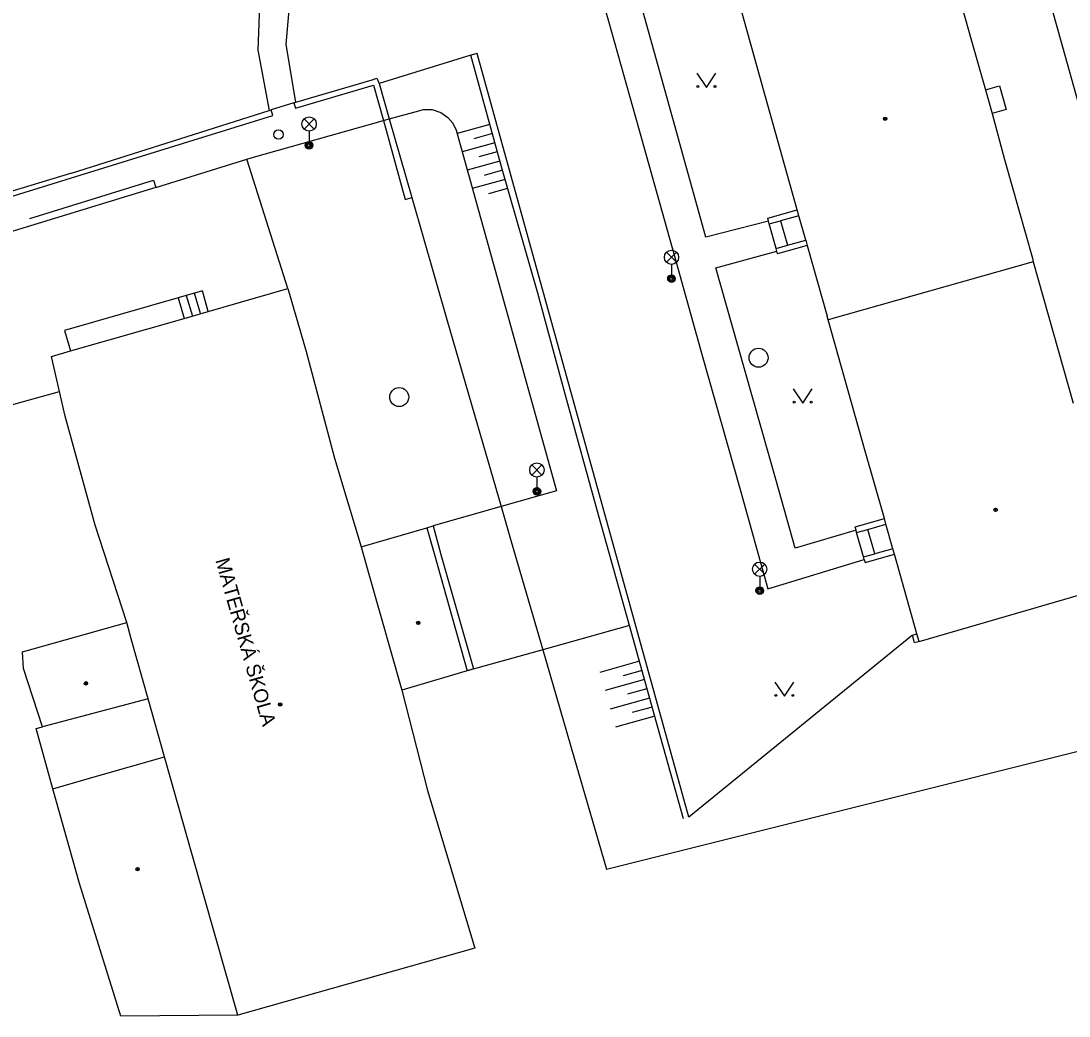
# Model space of a CAD drawing. Extents: x -595546 to -593986, y -1160845 to -1159202.
# Drawn here: x -595297.2 to -595242.1, y -1160324.4 to -1160272.1 of the extents above; entities that cross this region are included whole.
import ezdxf

# ---------------------------------------------------------------- set-up
doc = ezdxf.new("R2010")
doc.units = 0
for name, color, linetype in [('Level 27', 7, 'Continuous'), ('Level 28', 7, 'Continuous'), ('Level 33', 7, 'Continuous'), ('Level 36', 7, 'Continuous'), ('Level 39', 7, 'Continuous'), ('Specificka linie pasportu komunikaci', 7, 'Continuous'), ('TM - budovy zdene_ betonove - VP', 7, 'Continuous'), ('TM - chodniky - VP', 7, 'Continuous'), ('TM - horni hrana svahu', 7, 'Continuous'), ('TM - letecke snimky - pomocna linie', 7, 'Continuous'), ('TM - plot drateny_ kovovy - VP', 7, 'Continuous'), ('TM - podezdivka plotu - VP', 7, 'Continuous'), ('TM - popis objektu', 7, 'Continuous'), ('TM - rozhrani ploch obecne - VP', 7, 'Continuous'), ('TM - schody - VP', 7, 'Continuous'), ('TM - srafovani', 7, 'Continuous'), ('TM - vjezd na pozemek', 7, 'Continuous')]:
    doc.layers.add(name, color=color, linetype=linetype)

msp = doc.modelspace()

# ---------------------------------------------------------------- linework, layer by layer
at = {"layer": 'Level 27'}
for centre in [(-595258.4, -1160289.77), (-595277.3, -1160291.84)]:
    msp.add_circle(centre, 0.5, dxfattribs=at)
at = {"layer": 'Level 28'}
msp.add_circle((-595283.65, -1160278.03), 0.25, dxfattribs=at)
at = {"layer": 'Level 33'}
for p, q in [((-595282.305, -1160277.74), (-595281.775, -1160277.21)), ((-595282.305, -1160277.21), (-595281.775, -1160277.74)), ((-595282.04, -1160277.85), (-595282.04, -1160278.6)), ((-595263.245, -1160284.75), (-595262.715, -1160284.22)), ((-595263.245, -1160284.22), (-595262.715, -1160284.75)), ((-595262.98, -1160284.86), (-595262.98, -1160285.61)), ((-595270.325, -1160295.94), (-595269.795, -1160295.41)), ((-595270.325, -1160295.41), (-595269.795, -1160295.94)), ((-595270.06, -1160296.05), (-595270.06, -1160296.8)), ((-595258.605, -1160301.16), (-595258.075, -1160300.63)), ((-595258.605, -1160300.63), (-595258.075, -1160301.16)), ((-595258.34, -1160301.27), (-595258.34, -1160302.02))]:
    msp.add_line(p, q, dxfattribs=at)
for centre, radius in [((-595282.04, -1160277.475), 0.375), ((-595282.04, -1160278.6), 0.2), ((-595282.04, -1160278.6), 0.145), ((-595282.04, -1160278.6), 0.0876), ((-595262.98, -1160284.485), 0.375), ((-595262.98, -1160285.61), 0.2), ((-595262.98, -1160285.61), 0.145), ((-595262.98, -1160285.61), 0.0876), ((-595270.06, -1160295.675), 0.375), ((-595270.06, -1160296.8), 0.2), ((-595270.06, -1160296.8), 0.145), ((-595270.06, -1160296.8), 0.0876), ((-595258.34, -1160300.895), 0.375), ((-595258.34, -1160302.02), 0.2), ((-595258.34, -1160302.02), 0.145), ((-595258.34, -1160302.02), 0.0876)]:
    msp.add_circle(centre, radius, dxfattribs=at)
at = {"layer": 'Level 36'}
for points in [[(-595261.64, -1160274.8), (-595261.14, -1160275.55), (-595260.64, -1160274.8)], [(-595256.58, -1160291.41), (-595256.08, -1160292.16), (-595255.58, -1160291.41)], [(-595257.54, -1160306.83), (-595257.04, -1160307.58), (-595256.54, -1160306.83)]]:
    msp.add_lwpolyline(points, dxfattribs=at)
for centre in [(-595261.59, -1160275.5), (-595260.691, -1160275.5), (-595256.53, -1160292.11), (-595255.631, -1160292.11), (-595257.49, -1160307.53), (-595256.591, -1160307.53)]:
    msp.add_circle(centre, 0.05, dxfattribs=at)
at = {"layer": 'Level 39'}
for centre, radius in [((-595251.74, -1160277.2), 0.09), ((-595251.74, -1160277.2), 0.0398), ((-595245.93, -1160297.77), 0.09), ((-595245.93, -1160297.77), 0.0398), ((-595276.3, -1160303.72), 0.09), ((-595276.3, -1160303.72), 0.0398), ((-595293.78, -1160306.9), 0.09), ((-595293.78, -1160306.9), 0.0398), ((-595283.56, -1160308.01), 0.09), ((-595283.56, -1160308.01), 0.0398), ((-595291.06, -1160316.67), 0.09), ((-595291.06, -1160316.67), 0.0398)]:
    msp.add_circle(centre, radius, dxfattribs=at)
at = {"layer": 'Specificka linie pasportu komunikaci'}
for points in [[(-595250.31, -1160304.36), (-595262.06, -1160313.94), (-595273.2, -1160273.76), (-595273.54, -1160273.85)], [(-595257.84, -1160282.73), (-595257.24, -1160282.57)], [(-595288.92, -1160286.62), (-595294.9, -1160288.34), (-595294.59, -1160289.41)], [(-595265.19, -1160303.85), (-595269.75, -1160305.13)], [(-595269.75, -1160305.13), (-595273.72, -1160306.24)], [(-595295.51, -1160312.44), (-595293.34, -1160311.82), (-595289.64, -1160310.77)]]:
    msp.add_lwpolyline(points, dxfattribs=at)
at = {"layer": 'TM - budovy zdene_ betonove - VP'}
for points in [[(-595248.63, -1160267.98), (-595247.2, -1160273.1)], [(-595258.03, -1160276.05), (-595259.44, -1160271.01)], [(-595247.2, -1160273.1), (-595246.47, -1160275.68)], [(-595246.47, -1160275.68), (-595246.12, -1160276.93)], [(-595256.37, -1160281.99), (-595258.03, -1160276.05)], [(-595246.12, -1160276.93), (-595245.46, -1160279.35)], [(-595245.46, -1160279.35), (-595244, -1160284.54)], [(-595256.28, -1160282.3), (-595256.37, -1160281.99)], [(-595255.92, -1160283.58), (-595256.28, -1160282.3)], [(-595255.92, -1160283.58), (-595255.84, -1160283.87)], [(-595255.84, -1160283.87), (-595254.79, -1160287.59)], [(-595243.95, -1160284.72), (-595254.74, -1160287.78)], [(-595244, -1160284.54), (-595243.95, -1160284.72)], [(-595243.95, -1160284.72), (-595241.85, -1160292.16)], [(-595287.34, -1160287.33), (-595283.15, -1160286.13)], [(-595283.15, -1160286.13), (-595282.19, -1160289.44)], [(-595288.61, -1160287.7), (-595287.34, -1160287.33)], [(-595294.59, -1160289.41), (-595288.61, -1160287.7)], [(-595254.74, -1160287.78), (-595254.79, -1160287.59)], [(-595252.79, -1160294.68), (-595254.74, -1160287.78)], [(-595295.59, -1160289.7), (-595294.59, -1160289.41)], [(-595295.17, -1160291.54), (-595295.59, -1160289.7)], [(-595282.19, -1160289.44), (-595280.7, -1160295.05)], [(-595294.87, -1160292.85), (-595295.17, -1160291.54)], [(-595293.29, -1160298.57), (-595294.87, -1160292.85)], [(-595251.78, -1160298.23), (-595252.79, -1160294.68)], [(-595280.7, -1160295.05), (-595279.31, -1160299.71)], [(-595251.7, -1160298.52), (-595251.78, -1160298.23)], [(-595251.33, -1160299.82), (-595251.7, -1160298.52)], [(-595291.63, -1160303.69), (-595293.29, -1160298.57)], [(-595279.31, -1160299.71), (-595275.85, -1160298.72)], [(-595275.85, -1160298.72), (-595275.43, -1160300.2)], [(-595279.31, -1160299.71), (-595278.9, -1160301.15)], [(-595275.43, -1160300.2), (-595273.72, -1160306.24)], [(-595251.25, -1160300.11), (-595251.33, -1160299.82)], [(-595250.07, -1160304.29), (-595251.25, -1160300.11)], [(-595278.9, -1160301.15), (-595277.16, -1160307.25)], [(-595249.95, -1160304.69), (-595239.28, -1160301.6)], [(-595297.11, -1160305.25), (-595291.63, -1160303.69)], [(-595291.39, -1160304.56), (-595291.63, -1160303.69)], [(-595290.5, -1160307.71), (-595291.39, -1160304.56)], [(-595249.95, -1160304.69), (-595250.07, -1160304.29)], [(-595297.07, -1160306.11), (-595297.11, -1160305.25)], [(-595296.06, -1160309.19), (-595297.07, -1160306.11)], [(-595273.72, -1160306.24), (-595277.16, -1160307.25)], [(-595277.16, -1160307.25), (-595275.82, -1160312.53)], [(-595290.5, -1160307.71), (-595296.06, -1160309.19)], [(-595289.64, -1160310.77), (-595290.5, -1160307.71)], [(-595296.39, -1160309.27), (-595296.06, -1160309.19)], [(-595295.51, -1160312.44), (-595296.39, -1160309.27)], [(-595288.2, -1160315.85), (-595289.64, -1160310.77)], [(-595294.11, -1160317.43), (-595295.51, -1160312.44)], [(-595275.82, -1160312.53), (-595273.32, -1160320.83)], [(-595285.79, -1160324.36), (-595288.2, -1160315.85)], [(-595291.95, -1160324.4), (-595294.11, -1160317.43)], [(-595273.32, -1160320.83), (-595285.79, -1160324.36)], [(-595285.79, -1160324.36), (-595291.95, -1160324.4)]]:
    msp.add_lwpolyline(points, dxfattribs=at)
at = {"layer": 'TM - chodniky - VP'}
for points in [[(-595238.5, -1160301.37), (-595234.93, -1160300.34), (-595237.51, -1160291.04), (-595239.61, -1160283.5), (-595241.09, -1160278.14), (-595242.88, -1160271.68), (-595244.37, -1160266.33), (-595246.14, -1160259.97), (-595247.91, -1160253.57), (-595251.11, -1160242.04), (-595254.77, -1160228.94)], [(-595276.35, -1160247.49), (-595272.5, -1160249.97), (-595269.79, -1160259.61), (-595268.04, -1160265.85), (-595266.29, -1160272.07), (-595264.72, -1160277.67), (-595262.94, -1160283.99), (-595261.36, -1160289.65), (-595259.37, -1160296.71), (-595257.91, -1160301.92), (-595252.84, -1160300.38)], [(-595282.74, -1160276.33), (-595283.24, -1160273.29), (-595282.95, -1160269.85), (-595282.63, -1160266.13), (-595282.33, -1160262.66), (-595281.15, -1160248.82)], [(-595257.88, -1160282.58), (-595261.17, -1160283.43), (-595262.91, -1160277.18), (-595264.49, -1160271.52), (-595265.51, -1160267.86), (-595262.22, -1160266.93)], [(-595284.51, -1160267.74), (-595284.61, -1160270.3), (-595284.74, -1160273.6), (-595284.14, -1160276.76)], [(-595257.84, -1160282.73), (-595257.88, -1160282.58)], [(-595257.48, -1160284.02), (-595257.84, -1160282.73)], [(-595253.27, -1160298.84), (-595256.47, -1160299.78), (-595257.48, -1160296.22), (-595259.49, -1160289.13), (-595260.65, -1160285.04), (-595257.44, -1160284.16)], [(-595257.44, -1160284.16), (-595257.48, -1160284.02)], [(-595253.24, -1160298.96), (-595253.27, -1160298.84)], [(-595252.88, -1160300.25), (-595253.24, -1160298.96)], [(-595252.84, -1160300.38), (-595252.88, -1160300.25)]]:
    msp.add_lwpolyline(points, dxfattribs=at)
at = {"layer": 'TM - horni hrana svahu'}
for points in [[(-595273.54, -1160273.85), (-595278.36, -1160275.35)], [(-595265.19, -1160303.85), (-595266.8, -1160298.1), (-595268.58, -1160291.69), (-595270.01, -1160286.38), (-595271.89, -1160279.85), (-595273.54, -1160273.85)], [(-595262.35, -1160314.02), (-595263.68, -1160309.28), (-595265.19, -1160303.85)]]:
    msp.add_lwpolyline(points, dxfattribs=at)
at = {"layer": 'TM - letecke snimky - pomocna linie'}
for points in [[(-595283.15, -1160286.13), (-595285.29, -1160279.38), (-595285.31, -1160279.33)], [(-595290.11, -1160280.81), (-595305.48, -1160285.52), (-595305.93, -1160285.58), (-595306.38, -1160285.49), (-595306.51, -1160285.41), (-595306.74, -1160285.28), (-595307.03, -1160284.98), (-595307.4, -1160284.3)], [(-595315.48, -1160292.01), (-595314, -1160296.94), (-595311.36, -1160296.11), (-595308.02, -1160295.25), (-595301.64, -1160293.49), (-595301.37, -1160293.26), (-595295.17, -1160291.54)]]:
    msp.add_lwpolyline(points, dxfattribs=at)
at = {"layer": 'TM - plot drateny_ kovovy - VP'}
for points in [[(-595282.84, -1160276.36), (-595282.75, -1160276.65), (-595278.65, -1160275.44)], [(-595278.65, -1160275.44), (-595278.13, -1160277.3)], [(-595306.02, -1160283.54), (-595305.93, -1160283.83), (-595283.95, -1160277.02), (-595284.04, -1160276.73)], [(-595278.13, -1160277.3), (-595276.98, -1160281.44)], [(-595276.98, -1160281.44), (-595276.64, -1160281.34)], [(-595276.64, -1160281.34), (-595274.8, -1160287.76)], [(-595274.8, -1160287.76), (-595273.18, -1160293.31)], [(-595273.18, -1160293.31), (-595271.94, -1160297.6)], [(-595271.94, -1160297.6), (-595271.41, -1160299.43)], [(-595271.41, -1160299.43), (-595269.75, -1160305.13)], [(-595269.75, -1160305.13), (-595268.12, -1160310.76)], [(-595266.4, -1160316.67), (-595227.14, -1160306.86)], [(-595268.12, -1160310.76), (-595266.4, -1160316.67)]]:
    msp.add_lwpolyline(points, dxfattribs=at)
at = {"layer": 'TM - podezdivka plotu - VP'}
for points in [[(-595282.74, -1160276.33), (-595278.73, -1160275.15)], [(-595278.73, -1160275.15), (-595278.48, -1160275.06), (-595278.36, -1160275.35)], [(-595278.36, -1160275.35), (-595277.83, -1160277.21)], [(-595282.84, -1160276.36), (-595282.74, -1160276.33)], [(-595294.54, -1160280.07), (-595284.14, -1160276.76)], [(-595284.14, -1160276.76), (-595284.04, -1160276.73)], [(-595277.83, -1160277.21), (-595276.64, -1160281.34)], [(-595294.54, -1160280.07), (-595305.65, -1160283.43)]]:
    msp.add_lwpolyline(points, dxfattribs=at)
at = {"layer": 'TM - rozhrani ploch obecne - VP'}
for points in [[(-595246.47, -1160275.68), (-595245.73, -1160275.47)], [(-595245.73, -1160275.47), (-595245.38, -1160276.72)], [(-595277.83, -1160277.21), (-595276.47, -1160276.83)], [(-595276.47, -1160276.83), (-595276.02, -1160276.71), (-595275.56, -1160276.72), (-595275.12, -1160276.87), (-595274.74, -1160277.13), (-595274.48, -1160277.44), (-595274.31, -1160277.8)], [(-595245.38, -1160276.72), (-595246.12, -1160276.93)], [(-595285.31, -1160279.33), (-595285.09, -1160279.26), (-595278.13, -1160277.3)], [(-595278.13, -1160277.3), (-595277.83, -1160277.21)], [(-595274.31, -1160277.8), (-595269.03, -1160296.77), (-595271.94, -1160297.6)], [(-595290.11, -1160280.81), (-595285.31, -1160279.33)], [(-595296.73, -1160282.44), (-595290.22, -1160280.43), (-595290.11, -1160280.81)], [(-595257.88, -1160282.58), (-595257.92, -1160282.43), (-595256.37, -1160281.99)], [(-595256.28, -1160282.3), (-595257.24, -1160282.57)], [(-595257.24, -1160282.57), (-595256.88, -1160283.85)], [(-595256.88, -1160283.85), (-595255.92, -1160283.58)], [(-595257.48, -1160284.02), (-595256.88, -1160283.85)], [(-595255.84, -1160283.87), (-595257.4, -1160284.31), (-595257.44, -1160284.16)], [(-595287.34, -1160287.33), (-595287.65, -1160286.25), (-595288.07, -1160286.37), (-595288.5, -1160286.49), (-595288.92, -1160286.62)], [(-595288.92, -1160286.62), (-595288.61, -1160287.7)], [(-595271.94, -1160297.6), (-595275.52, -1160298.61)], [(-595253.27, -1160298.84), (-595253.32, -1160298.66), (-595251.78, -1160298.23)], [(-595252.66, -1160298.8), (-595251.7, -1160298.52)], [(-595275.85, -1160298.72), (-595275.52, -1160298.61)], [(-595275.52, -1160298.61), (-595275.12, -1160300.12)], [(-595253.24, -1160298.96), (-595252.66, -1160298.8)], [(-595252.29, -1160300.09), (-595252.66, -1160298.8)], [(-595275.12, -1160300.12), (-595273.4, -1160306.13)], [(-595252.88, -1160300.25), (-595252.29, -1160300.09)], [(-595252.84, -1160300.38), (-595252.79, -1160300.55), (-595251.25, -1160300.11)], [(-595251.33, -1160299.82), (-595252.29, -1160300.09)], [(-595250.31, -1160304.36), (-595250.07, -1160304.29)], [(-595250.19, -1160304.76), (-595250.31, -1160304.36)], [(-595249.95, -1160304.69), (-595250.19, -1160304.76)], [(-595273.4, -1160306.13), (-595273.72, -1160306.24)]]:
    msp.add_lwpolyline(points, dxfattribs=at)
at = {"layer": 'TM - schody - VP'}
for points in [[(-595287.76, -1160287.45), (-595288.07, -1160286.37)], [(-595288.5, -1160286.49), (-595288.18, -1160287.58)]]:
    msp.add_lwpolyline(points, dxfattribs=at)
at = {"layer": 'TM - srafovani'}
for points in [[(-595272.54, -1160277.5), (-595274.26, -1160277.97)], [(-595272.4, -1160277.98), (-595273.37, -1160278.25)], [(-595272.27, -1160278.46), (-595273.99, -1160278.94)], [(-595272.14, -1160278.94), (-595273.12, -1160279.21)], [(-595272.01, -1160279.43), (-595273.73, -1160279.9)], [(-595271.87, -1160279.91), (-595272.84, -1160280.18)], [(-595271.73, -1160280.39), (-595273.46, -1160280.86)], [(-595271.6, -1160280.87), (-595272.61, -1160281.15)], [(-595264.67, -1160305.74), (-595266.74, -1160306.32)], [(-595264.53, -1160306.22), (-595265.52, -1160306.5)], [(-595264.4, -1160306.7), (-595266.47, -1160307.28)], [(-595264.27, -1160307.18), (-595265.29, -1160307.47)], [(-595264.13, -1160307.67), (-595266.2, -1160308.25)], [(-595263.99, -1160308.15), (-595265.04, -1160308.44)], [(-595263.86, -1160308.63), (-595265.93, -1160309.21)]]:
    msp.add_lwpolyline(points, dxfattribs=at)
at = {"layer": 'TM - vjezd na pozemek'}
msp.add_lwpolyline([(-595282.84, -1160276.36), (-595284.04, -1160276.73)], dxfattribs=at)

# ---------------------------------------------------------------- texts
at = {"layer": 'TM - popis objektu'}
msp.add_text('MATEŘSKÁ ŠKOLA', height=0.75, rotation=285.86, dxfattribs=at).set_placement((-595286.98, -1160300.42))

doc.saveas('drawing.dxf')
